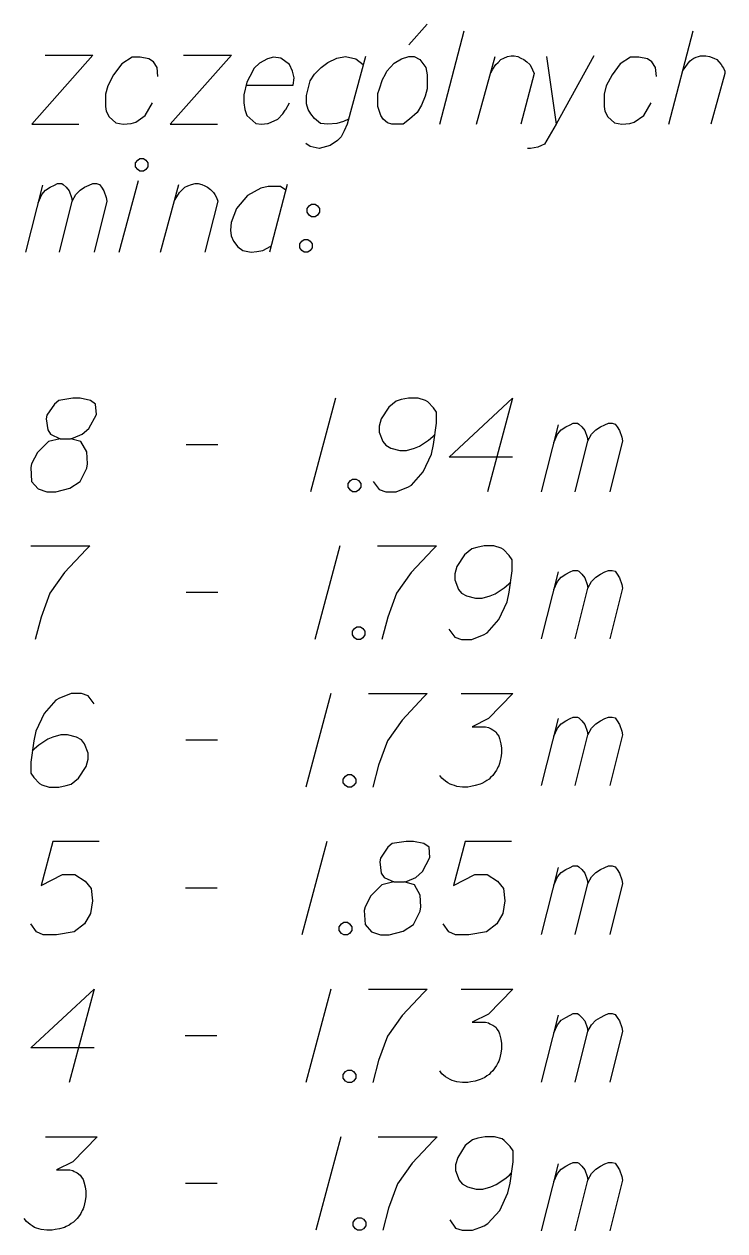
# Model space of a CAD drawing. Extents: x 138 to 264, y -75 to 121.
# Drawn here: x 181.94 to 184.562, y 71.547 to 76.064 of the extents above; entities that cross this region are included whole.
import ezdxf

# ---------------------------------------------------------------- set-up
doc = ezdxf.new("R2010")
doc.units = 0
doc.layers.add('Standard', color=7, linetype='Continuous')

msp = doc.modelspace()

# ---------------------------------------------------------------- linework, layer by layer
at = {"layer": 'Standard'}
for points in [[(183.4491, 76.0636), (183.3802, 75.9864)], [(183.4959, 75.6888), (183.5869, 76.0388)], [(184.3529, 75.6888), (184.4439, 76.0388)], [(182.0189, 75.9478), (182.198, 75.9478), (181.9693, 75.6888), (182.1457, 75.6888)], [(182.4405, 75.8679), (182.4378, 75.901), (182.424, 75.923), (182.4075, 75.9341), (182.3744, 75.9396), (182.3441, 75.9396), (182.3055, 75.9148), (182.2752, 75.8734), (182.2532, 75.8321), (182.2449, 75.8018), (182.2449, 75.7549), (182.2476, 75.7384), (182.2587, 75.7163), (182.2834, 75.6943), (182.311, 75.6888), (182.3413, 75.6916), (182.3579, 75.6971), (182.3937, 75.7219), (182.4212, 75.7687)], [(182.537, 75.9478), (182.7161, 75.9478), (182.4874, 75.6888), (182.6637, 75.6888)], [(182.7712, 75.8349), (182.9476, 75.8349), (182.9503, 75.8624), (182.9448, 75.8872), (182.9338, 75.912), (182.9007, 75.9368), (182.8732, 75.9396), (182.8511, 75.9341), (182.8208, 75.9175), (182.8015, 75.8982), (182.785, 75.8679), (182.774, 75.8459), (182.7629, 75.799), (182.7629, 75.7687), (182.7657, 75.7439), (182.774, 75.7219), (182.807, 75.6916), (182.8291, 75.6888), (182.8511, 75.6916), (182.8539, 75.6916), (182.8897, 75.7081), (182.909, 75.7274), (182.9173, 75.7412), (182.92, 75.7439), (182.9338, 75.7687)], [(183.2176, 75.9423), (183.1487, 75.6888), (183.1377, 75.664), (183.1267, 75.6419), (183.1129, 75.6282), (183.0853, 75.6088), (183.044, 75.5978), (183.011, 75.6061), (182.9944, 75.6171)], [(183.1543, 75.7081), (183.1349, 75.6998), (183.1102, 75.6916), (183.0771, 75.6888), (183.0495, 75.6916), (183.0275, 75.7108), (183.0137, 75.7274), (183.0027, 75.7439), (182.9972, 75.7659), (182.9972, 75.7963), (183.0027, 75.8211), (183.011, 75.8514), (183.0275, 75.8762), (183.0523, 75.901), (183.0771, 75.9203), (183.1102, 75.9368), (183.1432, 75.9423), (183.1818, 75.9341), (183.2094, 75.912)], [(183.3802, 75.9423), (183.3995, 75.9423), (183.4215, 75.9313), (183.4436, 75.901), (183.4463, 75.8872), (183.4491, 75.8734), (183.4491, 75.8624), (183.4491, 75.8211), (183.4408, 75.7935), (183.4271, 75.7604), (183.4105, 75.7329), (183.383, 75.7081), (183.3581, 75.6888), (183.3168, 75.6888), (183.3003, 75.6943), (183.2838, 75.7081), (183.2755, 75.7219), (183.2644, 75.7549), (183.2644, 75.8045), (183.27, 75.8211), (183.281, 75.8569), (183.292, 75.8762), (183.2975, 75.8872), (183.3251, 75.9175), (183.3526, 75.9341), (183.3802, 75.9423)], [(183.6337, 75.6888), (183.7026, 75.9423)], [(183.6861, 75.8817), (183.6943, 75.8955), (183.7054, 75.912), (183.7137, 75.9203), (183.7247, 75.9313), (183.7357, 75.9368), (183.7495, 75.9423), (183.7633, 75.9451), (183.7743, 75.9451), (183.788, 75.9423), (183.7991, 75.9368), (183.8101, 75.9313), (183.8211, 75.923), (183.8321, 75.912), (183.8376, 75.9037), (183.8432, 75.8927), (183.8487, 75.879), (183.7991, 75.6888)], [(184.0719, 75.9451), (183.9313, 75.6888), (183.8872, 75.6144), (183.8762, 75.6088), (183.8624, 75.6033), (183.8349, 75.5978), (183.8238, 75.5978)], [(183.8955, 75.9423), (183.9313, 75.6888)], [(184.3061, 75.8679), (184.3033, 75.901), (184.2896, 75.923), (184.2731, 75.9341), (184.24, 75.9396), (184.2096, 75.9396), (184.1711, 75.9148), (184.1408, 75.8734), (184.1187, 75.8321), (184.1104, 75.8018), (184.1104, 75.7549), (184.1132, 75.7384), (184.1242, 75.7163), (184.149, 75.6943), (184.1766, 75.6888), (184.2069, 75.6916), (184.2234, 75.6971), (184.2593, 75.7219), (184.2868, 75.7687)], [(184.4053, 75.89), (184.4136, 75.901), (184.4246, 75.9175), (184.4329, 75.9258), (184.4384, 75.9313), (184.4466, 75.9368), (184.4549, 75.9396), (184.4632, 75.9423), (184.4715, 75.9451), (184.4907, 75.9451), (184.5045, 75.9423), (184.5211, 75.9368), (184.5321, 75.9313), (184.5403, 75.923), (184.5486, 75.912), (184.5541, 75.9037), (184.5569, 75.8982), (184.5624, 75.8872), (184.5624, 75.879), (184.51, 75.6888)], [(182.3735, 75.5605), (182.3873, 75.5605), (182.3956, 75.555), (182.4038, 75.5439), (182.4038, 75.5301), (182.3956, 75.5191), (182.3873, 75.5136), (182.3735, 75.5136), (182.3653, 75.5191), (182.357, 75.5301), (182.357, 75.5439), (182.3653, 75.555), (182.3735, 75.5605)], [(182.2964, 75.2105), (182.368, 75.4778)], [(181.9464, 75.2105), (182.0098, 75.4613)], [(181.9932, 75.3951), (182.007, 75.4254), (182.0208, 75.442), (182.0373, 75.453), (182.0538, 75.4613), (182.0649, 75.4668), (182.0814, 75.4668), (182.0869, 75.464), (182.0979, 75.453), (182.109, 75.4392), (182.1172, 75.4144), (182.12, 75.4006), (182.1337, 75.4254), (182.1503, 75.442), (182.1668, 75.453), (182.1833, 75.4613), (182.1971, 75.4668), (182.2109, 75.4668), (182.2219, 75.464), (182.2302, 75.453), (182.2385, 75.4392), (182.2468, 75.4144), (182.2495, 75.4006), (182.2027, 75.2105)], [(182.4507, 75.2105), (182.5196, 75.464)], [(182.5031, 75.4034), (182.5113, 75.4172), (182.5223, 75.4337), (182.5306, 75.442), (182.5416, 75.453), (182.5527, 75.4585), (182.5664, 75.464), (182.5802, 75.4668), (182.5912, 75.4668), (182.605, 75.464), (182.616, 75.4585), (182.627, 75.453), (182.6381, 75.4447), (182.6491, 75.4337), (182.6546, 75.4254), (182.6601, 75.4144), (182.6656, 75.4006), (182.616, 75.2105)], [(182.9192, 75.442), (182.8998, 75.4558), (182.853, 75.4558), (182.8255, 75.4502), (182.7759, 75.4227), (182.7345, 75.3731), (182.7152, 75.3207), (182.7124, 75.2931), (182.7152, 75.2711), (182.7235, 75.2518), (182.74, 75.2298), (182.7593, 75.216), (182.7896, 75.2105), (182.8117, 75.2132), (182.8337, 75.216), (182.864, 75.2325)], [(182.9247, 75.464), (182.8585, 75.2105)], [(182.0731, 75.2105), (182.12, 75.4006)], [(183.0156, 75.3896), (183.0294, 75.3896), (183.0376, 75.3841), (183.0459, 75.3731), (183.0459, 75.3593), (183.0376, 75.3483), (183.0294, 75.3427), (183.0156, 75.3427), (183.0073, 75.3483), (182.999, 75.3593), (182.999, 75.3731), (183.0073, 75.3841), (183.0156, 75.3896)], [(182.988, 75.2573), (183.0018, 75.2573), (183.0101, 75.2518), (183.0184, 75.2408), (183.0184, 75.227), (183.0101, 75.216), (183.0018, 75.2105), (182.988, 75.2105), (182.9798, 75.216), (182.9715, 75.227), (182.9715, 75.2408), (182.9798, 75.2518), (182.988, 75.2573)], [(182.0755, 74.5121), (182.1141, 74.5121), (182.1251, 74.5149), (182.1582, 74.5287), (182.183, 74.5507), (182.2106, 74.6031), (182.2078, 74.6417), (182.1885, 74.6554), (182.1499, 74.6637), (182.1224, 74.6637), (182.07, 74.6554), (182.0535, 74.6417), (182.0259, 74.6003), (182.0232, 74.5866), (182.0287, 74.5452), (182.0397, 74.5287), (182.0755, 74.5121), (182.0314, 74.5011), (181.9901, 74.4598), (181.968, 74.4184), (181.9653, 74.4047), (181.968, 74.3523), (181.9928, 74.3247), (182.0259, 74.3137), (182.059, 74.3137), (182.1113, 74.3275), (182.1499, 74.3523), (182.1747, 74.4019), (182.1775, 74.4184), (182.1747, 74.4625), (182.1527, 74.5011), (182.1141, 74.5121)], [(183.106, 74.6637), (183.0123, 74.3137)], [(183.2466, 74.3523), (183.2686, 74.322), (183.2934, 74.3137), (183.332, 74.3137), (183.3596, 74.3247), (183.3761, 74.3302), (183.3899, 74.3385), (183.4339, 74.3881), (183.4643, 74.4543), (183.4725, 74.4901), (183.4836, 74.57), (183.4836, 74.6113), (183.4725, 74.6279), (183.4505, 74.6499), (183.4422, 74.6554), (183.4147, 74.6637), (183.3788, 74.6637), (183.3513, 74.6582), (183.332, 74.6527), (183.3045, 74.6306), (183.2769, 74.5866), (183.2686, 74.559), (183.2686, 74.5369), (183.2824, 74.5011), (183.2934, 74.4873), (183.3127, 74.4763), (183.3458, 74.468), (183.3706, 74.468), (183.4009, 74.4763), (183.4202, 74.4846), (183.4533, 74.5066), (183.4698, 74.5204), (183.478, 74.5287)], [(183.7674, 74.4433), (183.5304, 74.4433), (183.7674, 74.6637), (183.6737, 74.3137)], [(183.9229, 74.4981), (183.9366, 74.5284), (183.9504, 74.5449), (183.967, 74.556), (183.9835, 74.5643), (183.9945, 74.5698), (184.0111, 74.5698), (184.0166, 74.567), (184.0276, 74.556), (184.0386, 74.5422), (184.0469, 74.5174), (184.0497, 74.5036), (184.0634, 74.5284), (184.0799, 74.5449), (184.0965, 74.556), (184.113, 74.5643), (184.1268, 74.5698), (184.1406, 74.5698), (184.1516, 74.567), (184.1599, 74.556), (184.1681, 74.5422), (184.1764, 74.5174), (184.1791, 74.5036), (184.1323, 74.3135)], [(183.876, 74.3135), (183.9394, 74.5643)], [(182.5463, 74.4901), (182.6648, 74.4901)], [(184.0028, 74.3135), (184.0497, 74.5036)], [(183.1694, 74.3606), (183.1832, 74.3606), (183.1914, 74.3551), (183.1997, 74.344), (183.1997, 74.3302), (183.1914, 74.3192), (183.1832, 74.3137), (183.1694, 74.3137), (183.1612, 74.3192), (183.1529, 74.3302), (183.1529, 74.344), (183.1612, 74.3551), (183.1694, 74.3606)], [(181.9653, 74.1109), (182.1857, 74.1109), (182.172, 74.0971), (182.092, 74.0116), (182.0369, 73.9345), (182.0038, 73.8435), (181.9818, 73.7608)], [(183.1219, 74.1109), (183.0283, 73.7608)], [(183.2625, 74.1109), (183.4829, 74.1109), (183.4692, 74.0971), (183.3892, 74.0116), (183.3341, 73.9345), (183.3011, 73.8435), (183.279, 73.7608)], [(183.5298, 73.7994), (183.5518, 73.7691), (183.5766, 73.7608), (183.6152, 73.7608), (183.6428, 73.7719), (183.6593, 73.7774), (183.6731, 73.7857), (183.7171, 73.8353), (183.7475, 73.9014), (183.7557, 73.9372), (183.7668, 74.0172), (183.7668, 74.0585), (183.7557, 74.075), (183.7337, 74.0971), (183.7254, 74.1026), (183.6979, 74.1109), (183.662, 74.1109), (183.6345, 74.1053), (183.6152, 74.0998), (183.5876, 74.0778), (183.5601, 74.0337), (183.5518, 74.0061), (183.5518, 73.9841), (183.5656, 73.9482), (183.5766, 73.9345), (183.5959, 73.9235), (183.629, 73.9152), (183.6538, 73.9152), (183.6841, 73.9235), (183.7034, 73.9317), (183.7365, 73.9538), (183.753, 73.9676), (183.7612, 73.9758)], [(183.876, 73.7625), (183.9394, 74.0133)], [(183.9229, 73.9472), (183.9366, 73.9775), (183.9504, 73.994), (183.967, 74.005), (183.9835, 74.0133), (183.9945, 74.0188), (184.0111, 74.0188), (184.0166, 74.016), (184.0276, 74.005), (184.0386, 73.9913), (184.0469, 73.9664), (184.0497, 73.9527), (184.0634, 73.9775), (184.0799, 73.994), (184.0965, 74.005), (184.113, 74.0133), (184.1268, 74.0188), (184.1406, 74.0188), (184.1516, 74.016), (184.1599, 74.005), (184.1681, 73.9913), (184.1764, 73.9664), (184.1791, 73.9527), (184.1323, 73.7625)], [(182.5462, 73.9372), (182.6647, 73.9372)], [(184.0028, 73.7625), (184.0497, 73.9527)], [(183.1853, 73.8077), (183.1991, 73.8077), (183.2074, 73.8022), (183.2156, 73.7912), (183.2156, 73.7774), (183.2074, 73.7664), (183.1991, 73.7608), (183.1853, 73.7608), (183.1771, 73.7664), (183.1688, 73.7774), (183.1688, 73.7912), (183.1771, 73.8022), (183.1853, 73.8077)], [(182.2023, 73.5194), (182.1802, 73.5497), (182.1554, 73.558), (182.1169, 73.558), (182.0893, 73.547), (182.0728, 73.5415), (182.059, 73.5332), (182.0149, 73.4836), (181.9846, 73.4174), (181.9763, 73.3816), (181.9653, 73.3017), (181.9653, 73.2604), (181.9763, 73.2438), (181.9983, 73.2218), (182.0066, 73.2163), (182.0342, 73.208), (182.07, 73.208), (182.0975, 73.2135), (182.1169, 73.219), (182.1444, 73.2411), (182.172, 73.2851), (182.1802, 73.3127), (182.1802, 73.3348), (182.1665, 73.3706), (182.1554, 73.3844), (182.1361, 73.3954), (182.1031, 73.4037), (182.0783, 73.4037), (182.0479, 73.3954), (182.0287, 73.3871), (181.9956, 73.3651), (181.9791, 73.3513), (181.9708, 73.343)], [(183.0878, 73.558), (182.9941, 73.208)], [(183.2284, 73.558), (183.4488, 73.558), (183.4351, 73.5442), (183.3551, 73.4588), (183.3, 73.3816), (183.2669, 73.2907), (183.2449, 73.208)], [(183.5756, 73.558), (183.7685, 73.558), (183.6775, 73.4643), (183.6169, 73.434), (183.6665, 73.434), (183.6775, 73.4312), (183.683, 73.4284), (183.6885, 73.4257), (183.6941, 73.4229), (183.7051, 73.4147), (183.7106, 73.4064), (183.7161, 73.3982), (183.7189, 73.3899), (183.7244, 73.3706), (183.7271, 73.3541), (183.7271, 73.3458), (183.7271, 73.3348), (183.7244, 73.3182), (183.7216, 73.3072), (183.7189, 73.2962), (183.7161, 73.2879), (183.7134, 73.2824), (183.7106, 73.2769), (183.7079, 73.2714), (183.7023, 73.2631), (183.6941, 73.2521), (183.6858, 73.2438), (183.6803, 73.2383), (183.672, 73.2328), (183.6638, 73.2273), (183.6527, 73.2218), (183.6472, 73.219), (183.6279, 73.2135), (183.6114, 73.2108), (183.6004, 73.208), (183.5811, 73.208), (183.559, 73.2108), (183.5508, 73.2135), (183.5425, 73.2163), (183.5342, 73.219), (183.526, 73.2245), (183.5177, 73.23), (183.5039, 73.2411), (183.4956, 73.2521)], [(183.876, 73.2135), (183.9394, 73.4643)], [(183.9229, 73.3982), (183.9366, 73.4284), (183.9504, 73.445), (183.967, 73.456), (183.9835, 73.4643), (183.9945, 73.4698), (184.0111, 73.4698), (184.0166, 73.467), (184.0276, 73.456), (184.0386, 73.4422), (184.0469, 73.4174), (184.0497, 73.4037), (184.0634, 73.4284), (184.0799, 73.445), (184.0965, 73.456), (184.113, 73.4643), (184.1268, 73.4698), (184.1406, 73.4698), (184.1516, 73.467), (184.1599, 73.456), (184.1681, 73.4422), (184.1764, 73.4174), (184.1791, 73.4037), (184.1323, 73.2135)], [(184.0028, 73.2135), (184.0497, 73.4037)], [(182.5457, 73.3844), (182.6642, 73.3844)], [(183.1512, 73.2549), (183.165, 73.2549), (183.1732, 73.2493), (183.1815, 73.2383), (183.1815, 73.2245), (183.1732, 73.2135), (183.165, 73.208), (183.1512, 73.208), (183.1429, 73.2135), (183.1347, 73.2245), (183.1347, 73.2383), (183.1429, 73.2493), (183.1512, 73.2549)], [(182.2216, 73.0051), (182.0479, 73.0051), (182.0038, 72.8398), (182.0838, 72.8811), (182.1306, 72.8811), (182.1692, 72.8563), (182.1912, 72.8288), (182.1968, 72.7819), (182.1885, 72.7351), (182.1665, 72.6965), (182.1279, 72.6661), (182.0617, 72.6551), (182.0121, 72.6551), (181.9873, 72.6661), (181.9653, 72.6965)], [(183.0727, 73.0051), (182.979, 72.6551)], [(183.3235, 72.8535), (183.362, 72.8535), (183.3731, 72.8563), (183.4061, 72.8701), (183.431, 72.8921), (183.4585, 72.9445), (183.4557, 72.9831), (183.4365, 72.9968), (183.3979, 73.0051), (183.3703, 73.0051), (183.3179, 72.9968), (183.3014, 72.9831), (183.2739, 72.9417), (183.2711, 72.928), (183.2766, 72.8866), (183.2877, 72.8701), (183.3235, 72.8535), (183.2794, 72.8425), (183.238, 72.8012), (183.216, 72.7598), (183.2132, 72.7461), (183.216, 72.6937), (183.2408, 72.6661), (183.2739, 72.6551), (183.3069, 72.6551), (183.3593, 72.6689), (183.3979, 72.6937), (183.4227, 72.7433), (183.4254, 72.7598), (183.4227, 72.8039), (183.4006, 72.8425), (183.362, 72.8535)], [(183.7644, 73.0051), (183.5907, 73.0051), (183.5466, 72.8398), (183.6266, 72.8811), (183.6734, 72.8811), (183.712, 72.8563), (183.734, 72.8288), (183.7396, 72.7819), (183.7313, 72.7351), (183.7093, 72.6965), (183.6707, 72.6661), (183.6045, 72.6551), (183.5549, 72.6551), (183.5301, 72.6661), (183.5081, 72.6965)], [(183.876, 72.6568), (183.9394, 72.9076)], [(183.9229, 72.8415), (183.9366, 72.8717), (183.9504, 72.8883), (183.967, 72.8993), (183.9835, 72.9076), (183.9945, 72.9131), (184.0111, 72.9131), (184.0166, 72.9103), (184.0276, 72.8993), (184.0386, 72.8855), (184.0469, 72.8607), (184.0497, 72.847), (184.0634, 72.8717), (184.0799, 72.8883), (184.0965, 72.8993), (184.113, 72.9076), (184.1268, 72.9131), (184.1406, 72.9131), (184.1516, 72.9103), (184.1599, 72.8993), (184.1681, 72.8855), (184.1764, 72.8607), (184.1791, 72.847), (184.1323, 72.6568)], [(182.5447, 72.8315), (182.6632, 72.8315)], [(184.0028, 72.6568), (184.0497, 72.847)], [(183.1361, 72.702), (183.1499, 72.702), (183.1581, 72.6965), (183.1664, 72.6855), (183.1664, 72.6717), (183.1581, 72.6606), (183.1499, 72.6551), (183.1361, 72.6551), (183.1278, 72.6606), (183.1195, 72.6717), (183.1195, 72.6855), (183.1278, 72.6965), (183.1361, 72.702)], [(182.2023, 72.2318), (181.9653, 72.2318), (182.2023, 72.4523), (182.1086, 72.1023)], [(183.0878, 72.4523), (182.9941, 72.1023)], [(183.2284, 72.4523), (183.4488, 72.4523), (183.4351, 72.4385), (183.3551, 72.3531), (183.3, 72.2759), (183.2669, 72.1849), (183.2449, 72.1023)], [(183.5756, 72.4523), (183.7685, 72.4523), (183.6775, 72.3586), (183.6169, 72.3282), (183.6665, 72.3282), (183.6775, 72.3255), (183.683, 72.3227), (183.6885, 72.32), (183.6941, 72.3172), (183.7051, 72.309), (183.7106, 72.3007), (183.7161, 72.2924), (183.7189, 72.2841), (183.7244, 72.2649), (183.7271, 72.2483), (183.7271, 72.24), (183.7271, 72.229), (183.7244, 72.2125), (183.7216, 72.2015), (183.7189, 72.1904), (183.7161, 72.1822), (183.7134, 72.1767), (183.7106, 72.1712), (183.7079, 72.1657), (183.7023, 72.1574), (183.6941, 72.1464), (183.6858, 72.1381), (183.6803, 72.1326), (183.672, 72.1271), (183.6638, 72.1216), (183.6527, 72.1161), (183.6472, 72.1133), (183.6279, 72.1078), (183.6114, 72.105), (183.6004, 72.1023), (183.5811, 72.1023), (183.559, 72.105), (183.5508, 72.1078), (183.5425, 72.1105), (183.5342, 72.1133), (183.526, 72.1188), (183.5177, 72.1243), (183.5039, 72.1353), (183.4956, 72.1464)], [(183.876, 72.1039), (183.9394, 72.3547)], [(183.9229, 72.2886), (183.9366, 72.3189), (183.9504, 72.3354), (183.967, 72.3464), (183.9835, 72.3547), (183.9945, 72.3602), (184.0111, 72.3602), (184.0166, 72.3575), (184.0276, 72.3464), (184.0386, 72.3327), (184.0469, 72.3079), (184.0497, 72.2941), (184.0634, 72.3189), (184.0799, 72.3354), (184.0965, 72.3464), (184.113, 72.3547), (184.1268, 72.3602), (184.1406, 72.3602), (184.1516, 72.3575), (184.1599, 72.3464), (184.1681, 72.3327), (184.1764, 72.3079), (184.1791, 72.2941), (184.1323, 72.1039)], [(182.5428, 72.2786), (182.6613, 72.2786)], [(184.0028, 72.1039), (184.0497, 72.2941)], [(183.1512, 72.1491), (183.165, 72.1491), (183.1732, 72.1436), (183.1815, 72.1326), (183.1815, 72.1188), (183.1732, 72.1078), (183.165, 72.1023), (183.1512, 72.1023), (183.1429, 72.1078), (183.1347, 72.1188), (183.1347, 72.1326), (183.1429, 72.1436), (183.1512, 72.1491)], [(182.0204, 71.8994), (182.2133, 71.8994), (182.1223, 71.8057), (182.0617, 71.7754), (182.1113, 71.7754), (182.1223, 71.7726), (182.1279, 71.7699), (182.1334, 71.7671), (182.1389, 71.7643), (182.1499, 71.7561), (182.1554, 71.7478), (182.1609, 71.7396), (182.1637, 71.7313), (182.1692, 71.712), (182.1719, 71.6955), (182.1719, 71.6872), (182.1719, 71.6762), (182.1692, 71.6596), (182.1664, 71.6486), (182.1637, 71.6376), (182.1609, 71.6293), (182.1582, 71.6238), (182.1554, 71.6183), (182.1527, 71.6128), (182.1472, 71.6045), (182.1389, 71.5935), (182.1306, 71.5852), (182.1251, 71.5797), (182.1168, 71.5742), (182.1086, 71.5687), (182.0976, 71.5632), (182.0921, 71.5604), (182.0727, 71.5549), (182.0562, 71.5522), (182.0452, 71.5494), (182.0259, 71.5494), (182.0039, 71.5522), (181.9956, 71.5549), (181.9873, 71.5577), (181.979, 71.5604), (181.9708, 71.5659), (181.9625, 71.5714), (181.9488, 71.5825), (181.9405, 71.5935)], [(183.125, 71.8994), (183.0313, 71.5494)], [(183.2655, 71.8994), (183.486, 71.8994), (183.4722, 71.8856), (183.3923, 71.8002), (183.3371, 71.723), (183.3041, 71.6321), (183.282, 71.5494)], [(183.5328, 71.588), (183.5548, 71.5577), (183.5796, 71.5494), (183.6182, 71.5494), (183.6458, 71.5604), (183.6623, 71.5659), (183.6761, 71.5742), (183.7202, 71.6238), (183.7505, 71.69), (183.7587, 71.7258), (183.7698, 71.8057), (183.7698, 71.847), (183.7587, 71.8636), (183.7367, 71.8856), (183.7285, 71.8911), (183.7009, 71.8994), (183.6651, 71.8994), (183.6375, 71.8939), (183.6182, 71.8884), (183.5907, 71.8663), (183.5631, 71.8222), (183.5548, 71.7947), (183.5548, 71.7726), (183.5686, 71.7368), (183.5796, 71.723), (183.5989, 71.712), (183.632, 71.7037), (183.6568, 71.7037), (183.6871, 71.712), (183.7064, 71.7203), (183.7395, 71.7423), (183.756, 71.7561), (183.7643, 71.7643)], [(183.876, 71.5472), (183.9394, 71.798)], [(183.9229, 71.7319), (183.9366, 71.7622), (183.9504, 71.7787), (183.967, 71.7897), (183.9835, 71.798), (183.9945, 71.8035), (184.0111, 71.8035), (184.0166, 71.8008), (184.0276, 71.7897), (184.0386, 71.776), (184.0469, 71.7512), (184.0497, 71.7374), (184.0634, 71.7622), (184.0799, 71.7787), (184.0965, 71.7897), (184.113, 71.798), (184.1268, 71.8035), (184.1406, 71.8035), (184.1516, 71.8008), (184.1599, 71.7897), (184.1681, 71.776), (184.1764, 71.7512), (184.1791, 71.7374), (184.1323, 71.5472)], [(182.5438, 71.7258), (182.6623, 71.7258)], [(184.0028, 71.5472), (184.0497, 71.7374)], [(183.1883, 71.5963), (183.2021, 71.5963), (183.2104, 71.5908), (183.2187, 71.5797), (183.2187, 71.5659), (183.2104, 71.5549), (183.2021, 71.5494), (183.1883, 71.5494), (183.1801, 71.5549), (183.1718, 71.5659), (183.1718, 71.5797), (183.1801, 71.5908), (183.1883, 71.5963)]]:
    msp.add_lwpolyline(points, dxfattribs=at)

doc.saveas('drawing.dxf')
